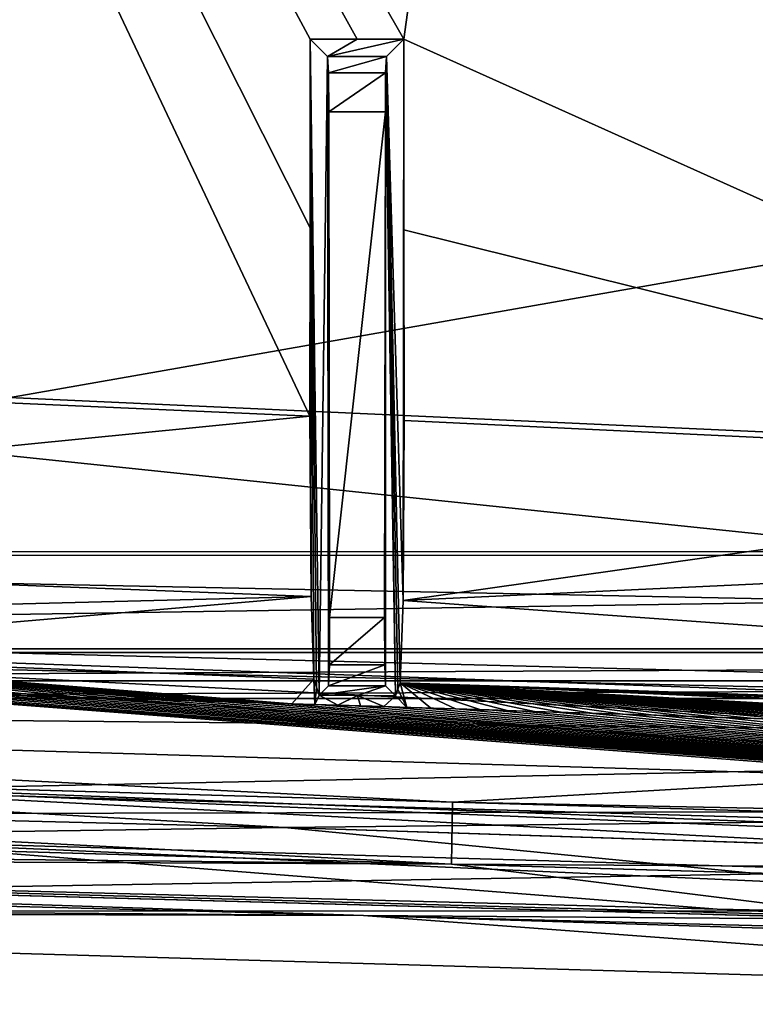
# Model space of a CAD drawing. Extents: x -250 to 250, y -968 to 894.
# Tile 477 of 656: x 156 to 168, y -967 to -951. Entities that reach past the tile are written whole.
import ezdxf

# ---------------------------------------------------------------- set-up
doc = ezdxf.new("R2010")
doc.units = 0
doc.header["$LTSCALE"] = 3.583593
for name, color, linetype in [('4428', 7, 'CONTINUOUS'), ('4445', 7, 'CONTINUOUS'), ('4450', 7, 'CONTINUOUS'), ('4464', 7, 'CONTINUOUS'), ('4469', 7, 'CONTINUOUS'), ('4498', 7, 'CONTINUOUS'), ('4540', 7, 'CONTINUOUS'), ('4578', 7, 'CONTINUOUS'), ('4588', 7, 'CONTINUOUS'), ('4593', 7, 'CONTINUOUS'), ('4622', 7, 'CONTINUOUS'), ('4639', 7, 'CONTINUOUS'), ('4739', 7, 'CONTINUOUS'), ('4746', 7, 'CONTINUOUS'), ('4748', 7, 'CONTINUOUS'), ('4769', 7, 'CONTINUOUS'), ('4798', 7, 'CONTINUOUS'), ('4840', 7, 'CONTINUOUS'), ('4841', 7, 'CONTINUOUS'), ('4852', 7, 'CONTINUOUS'), ('4866', 7, 'CONTINUOUS'), ('4909', 7, 'CONTINUOUS'), ('4949', 7, 'CONTINUOUS'), ('4963', 7, 'CONTINUOUS'), ('4964', 7, 'CONTINUOUS'), ('4967', 7, 'CONTINUOUS'), ('4986', 7, 'CONTINUOUS'), ('4990', 7, 'CONTINUOUS'), ('5020', 7, 'CONTINUOUS'), ('5022', 7, 'CONTINUOUS'), ('5026', 7, 'CONTINUOUS'), ('5031', 7, 'CONTINUOUS'), ('5059', 7, 'CONTINUOUS'), ('5072', 7, 'CONTINUOUS'), ('5101', 7, 'CONTINUOUS'), ('5129', 7, 'CONTINUOUS')]:
    doc.layers.add(name, color=color, linetype=linetype)

msp = doc.modelspace()

# ---------------------------------------------------------------- linework, layer by layer
at = {"layer": '4428', "color": 7, "linetype": 'CONTINUOUS'}
for points in [[(132.547, -964.265, 9.918), (132.547, -964.265, 7.91), (177.324, -965.504, -0.003), (132.547, -964.265, 9.918)], [(167.422, -965.176, 4.477), (132.547, -964.265, 9.918), (177.324, -965.504, -0.003), (167.422, -965.176, 4.477)], [(167.422, -965.176, 4.477), (177.324, -965.504, -0.003), (209.5, -966.394, -10.769), (167.422, -965.176, 4.477)], [(209.5, -966.394, -8.612), (167.422, -965.176, 4.477), (209.5, -966.394, -10.769), (209.5, -966.394, -8.612)]]:
    msp.add_3dface(points, dxfattribs=at)
at = {"layer": '4445', "color": 7, "linetype": 'CONTINUOUS'}
for points in [[(137.074, -906.996, -4.514), (162.355, -951.117, -7.365), (168.559, -906.012, -5.02), (137.074, -906.996, -4.514)], [(162.355, -951.117, -7.365), (177.705, -958.014, -8.161), (168.559, -906.012, -5.02), (162.355, -951.117, -7.365)], [(161.6, -951.117, -7.361), (162.355, -951.117, -7.365), (137.074, -906.996, -4.514), (161.6, -951.117, -7.361)], [(160.841, -954.163, -7.55), (160.845, -951.117, -7.36), (137.074, -906.996, -4.514), (160.841, -954.163, -7.55)], [(160.845, -951.117, -7.36), (161.6, -951.117, -7.361), (137.074, -906.996, -4.514), (160.845, -951.117, -7.36)], [(160.838, -957.208, -7.74), (160.841, -954.163, -7.55), (137.074, -906.996, -4.514), (160.838, -957.208, -7.74)], [(150.327, -956.748, -7.943), (160.838, -957.208, -7.74), (137.074, -906.996, -4.514), (150.327, -956.748, -7.943)], [(162.359, -954.197, -7.552), (177.705, -958.014, -8.161), (162.355, -951.117, -7.365), (162.359, -954.197, -7.552)], [(162.362, -957.278, -7.74), (177.705, -958.014, -8.161), (162.359, -954.197, -7.552), (162.362, -957.278, -7.74)]]:
    msp.add_3dface(points, dxfattribs=at)
at = {"layer": '4450', "color": 7, "linetype": 'CONTINUOUS'}
for points in [[(132.547, -964.265, 7.91), (132.562, -963.165, 7.908), (160.428, -963.856, 3.906), (132.547, -964.265, 7.91)], [(177.324, -965.504, -0.003), (132.547, -964.265, 7.91), (160.428, -963.856, 3.906), (177.324, -965.504, -0.003)], [(187.849, -964.748, -3.03), (177.324, -965.504, -0.003), (160.428, -963.856, 3.906), (187.849, -964.748, -3.03)]]:
    msp.add_3dface(points, dxfattribs=at)
at = {"layer": '4464', "color": 7, "linetype": 'CONTINUOUS'}
for points in [[(153.219, -964.061, 7.257), (187.849, -965.066, -0.937), (153.216, -964.061, 8.17), (153.219, -964.061, 7.257)], [(187.849, -965.066, -0.937), (187.849, -965.066, 0.004), (153.216, -964.061, 8.17), (187.849, -965.066, -0.937)]]:
    msp.add_3dface(points, dxfattribs=at)
at = {"layer": '4469', "color": 7, "linetype": 'CONTINUOUS'}
for points in [[(160.428, -963.856, 3.906), (132.562, -963.165, 7.908), (139.398, -962.665, -4.843), (160.428, -963.856, 3.906)], [(168.296, -963.772, -4.138), (160.428, -963.856, 3.906), (139.398, -962.665, -4.843), (168.296, -963.772, -4.138)], [(187.849, -964.745, -3.072), (160.428, -963.856, 3.906), (168.296, -963.772, -4.138), (187.849, -964.745, -3.072)], [(187.849, -964.745, -3.072), (187.849, -964.748, -3.03), (160.428, -963.856, 3.906), (187.849, -964.745, -3.072)]]:
    msp.add_3dface(points, dxfattribs=at)
at = {"layer": '4498', "color": 7, "linetype": 'CONTINUOUS'}
for points in [[(161.6, -951.117, -7.361), (160.845, -951.117, -7.36), (161.125, -951.398, 8.72), (161.6, -951.117, -7.361)], [(162.355, -951.117, -7.365), (161.6, -951.117, -7.361), (161.125, -951.398, 8.72), (162.355, -951.117, -7.365)], [(162.355, -951.117, -7.365), (161.125, -951.398, 8.72), (162.075, -951.398, 8.72), (162.355, -951.117, -7.365)]]:
    msp.add_3dface(points, dxfattribs=at)
at = {"layer": '4540', "color": 7, "linetype": 'CONTINUOUS'}
for points in [[(156.676, -961.74, 6.653), (154.817, -961.685, 4.956), (154.195, -961.667, 5.065), (156.676, -961.74, 6.653)], [(156.132, -961.724, 6.751), (156.676, -961.74, 6.653), (154.195, -961.667, 5.065), (156.132, -961.724, 6.751)], [(156.676, -961.74, 6.653), (155.451, -961.703, 4.844), (154.817, -961.685, 4.956), (156.676, -961.74, 6.653)], [(157.221, -961.756, 6.553), (156.091, -961.722, 4.73), (155.451, -961.703, 4.844), (157.221, -961.756, 6.553)], [(156.676, -961.74, 6.653), (157.221, -961.756, 6.553), (155.451, -961.703, 4.844), (156.676, -961.74, 6.653)], [(157.765, -961.772, 6.453), (156.613, -961.737, 4.636), (156.091, -961.722, 4.73), (157.765, -961.772, 6.453)], [(157.221, -961.756, 6.553), (157.765, -961.772, 6.453), (156.091, -961.722, 4.73), (157.221, -961.756, 6.553)], [(158.309, -961.788, 6.351), (157.119, -961.752, 4.545), (156.613, -961.737, 4.636), (158.309, -961.788, 6.351)], [(157.765, -961.772, 6.453), (158.309, -961.788, 6.351), (156.613, -961.737, 4.636), (157.765, -961.772, 6.453)], [(158.309, -961.788, 6.351), (157.614, -961.767, 4.455), (157.119, -961.752, 4.545), (158.309, -961.788, 6.351)], [(158.853, -961.805, 6.249), (158.087, -961.781, 4.368), (157.614, -961.767, 4.455), (158.853, -961.805, 6.249)], [(158.309, -961.788, 6.351), (158.853, -961.805, 6.249), (157.614, -961.767, 4.455), (158.309, -961.788, 6.351)], [(159.396, -961.821, 6.145), (158.535, -961.795, 4.286), (158.087, -961.781, 4.368), (159.396, -961.821, 6.145)], [(158.853, -961.805, 6.249), (159.396, -961.821, 6.145), (158.087, -961.781, 4.368), (158.853, -961.805, 6.249)], [(159.396, -961.821, 6.145), (158.965, -961.808, 4.206), (158.535, -961.795, 4.286), (159.396, -961.821, 6.145)], [(159.94, -961.838, 6.04), (159.38, -961.821, 4.128), (158.965, -961.808, 4.206), (159.94, -961.838, 6.04)], [(159.396, -961.821, 6.145), (159.94, -961.838, 6.04), (158.965, -961.808, 4.206), (159.396, -961.821, 6.145)], [(159.94, -961.838, 6.04), (159.779, -961.833, 4.053), (159.38, -961.821, 4.128), (159.94, -961.838, 6.04)], [(160.483, -961.855, 5.934), (160.169, -961.845, 3.979), (159.779, -961.833, 4.053), (160.483, -961.855, 5.934)], [(159.94, -961.838, 6.04), (160.483, -961.855, 5.934), (159.779, -961.833, 4.053), (159.94, -961.838, 6.04)], [(160.483, -961.855, 5.934), (160.547, -961.857, 3.907), (160.169, -961.845, 3.979), (160.483, -961.855, 5.934)], [(160.483, -961.855, 5.934), (161.026, -961.871, 5.827), (160.547, -961.857, 3.907), (160.483, -961.855, 5.934)], [(161.026, -961.871, 5.827), (160.92, -961.868, 3.835), (160.547, -961.857, 3.907), (161.026, -961.871, 5.827)], [(161.568, -961.888, 5.718), (161.29, -961.88, 3.763), (160.92, -961.868, 3.835), (161.568, -961.888, 5.718)], [(161.026, -961.871, 5.827), (161.568, -961.888, 5.718), (160.92, -961.868, 3.835), (161.026, -961.871, 5.827)], [(161.568, -961.888, 5.718), (161.658, -961.891, 3.692), (161.29, -961.88, 3.763), (161.568, -961.888, 5.718)], [(161.568, -961.888, 5.718), (162.111, -961.905, 5.609), (161.658, -961.891, 3.692), (161.568, -961.888, 5.718)], [(162.111, -961.905, 5.609), (162.031, -961.903, 3.618), (161.658, -961.891, 3.692), (162.111, -961.905, 5.609)], [(162.111, -961.905, 5.609), (162.407, -961.915, 3.543), (162.031, -961.903, 3.618), (162.111, -961.905, 5.609)], [(162.111, -961.905, 5.609), (162.653, -961.922, 5.499), (162.407, -961.915, 3.543), (162.111, -961.905, 5.609)], [(162.653, -961.922, 5.499), (162.791, -961.927, 3.466), (162.407, -961.915, 3.543), (162.653, -961.922, 5.499)], [(162.653, -961.922, 5.499), (163.195, -961.939, 5.387), (162.791, -961.927, 3.466), (162.653, -961.922, 5.499)], [(163.195, -961.939, 5.387), (163.19, -961.94, 3.384), (162.791, -961.927, 3.466), (163.195, -961.939, 5.387)], [(163.195, -961.939, 5.387), (163.601, -961.953, 3.3), (163.19, -961.94, 3.384), (163.195, -961.939, 5.387)], [(163.195, -961.939, 5.387), (163.736, -961.957, 5.274), (163.601, -961.953, 3.3), (163.195, -961.939, 5.387)], [(163.736, -961.957, 5.274), (164.028, -961.966, 3.212), (163.601, -961.953, 3.3), (163.736, -961.957, 5.274)], [(163.736, -961.957, 5.274), (164.278, -961.974, 5.161), (164.028, -961.966, 3.212), (163.736, -961.957, 5.274)], [(164.278, -961.974, 5.161), (164.47, -961.98, 3.119), (164.028, -961.966, 3.212), (164.278, -961.974, 5.161)], [(164.278, -961.974, 5.161), (164.819, -961.991, 5.046), (164.47, -961.98, 3.119), (164.278, -961.974, 5.161)], [(164.819, -961.991, 5.046), (164.929, -961.995, 3.021), (164.47, -961.98, 3.119), (164.819, -961.991, 5.046)], [(164.819, -961.991, 5.046), (165.36, -962.008, 4.93), (165.402, -962.01, 2.92), (164.819, -961.991, 5.046)], [(164.819, -961.991, 5.046), (165.402, -962.01, 2.92), (164.929, -961.995, 3.021), (164.819, -961.991, 5.046)], [(165.36, -962.008, 4.93), (165.891, -962.026, 2.814), (165.402, -962.01, 2.92), (165.36, -962.008, 4.93)], [(165.36, -962.008, 4.93), (165.901, -962.026, 4.813), (165.891, -962.026, 2.814), (165.36, -962.008, 4.93)], [(165.901, -962.026, 4.813), (166.397, -962.042, 2.703), (165.891, -962.026, 2.814), (165.901, -962.026, 4.813)], [(165.901, -962.026, 4.813), (166.441, -962.043, 4.694), (166.397, -962.042, 2.703), (165.901, -962.026, 4.813)], [(166.441, -962.043, 4.694), (166.919, -962.059, 2.587), (166.397, -962.042, 2.703), (166.441, -962.043, 4.694)], [(166.441, -962.043, 4.694), (166.982, -962.061, 4.575), (166.919, -962.059, 2.587), (166.441, -962.043, 4.694)], [(166.982, -962.061, 4.575), (167.459, -962.076, 2.466), (166.919, -962.059, 2.587), (166.982, -962.061, 4.575)], [(166.982, -962.061, 4.575), (167.522, -962.078, 4.455), (167.459, -962.076, 2.466), (166.982, -962.061, 4.575)], [(167.522, -962.078, 4.455), (168.018, -962.094, 2.341), (167.459, -962.076, 2.466), (167.522, -962.078, 4.455)], [(167.522, -962.078, 4.455), (168.061, -962.096, 4.333), (168.018, -962.094, 2.341), (167.522, -962.078, 4.455)], [(168.061, -962.096, 4.333), (168.594, -962.113, 2.21), (168.018, -962.094, 2.341), (168.061, -962.096, 4.333)]]:
    msp.add_3dface(points, dxfattribs=at)
at = {"layer": '4578', "color": 7, "linetype": 'CONTINUOUS'}
for points in [[(160.838, -957.208, -7.74), (150.327, -956.748, -7.943), (139.743, -959.306, -7.536), (160.838, -957.208, -7.74)], [(160.838, -957.208, -7.74), (139.743, -959.306, -7.536), (160.856, -960.123, -6.733), (160.838, -957.208, -7.74)], [(139.743, -959.306, -7.536), (139.453, -960.669, -4.738), (160.856, -960.123, -6.733), (139.743, -959.306, -7.536)], [(139.453, -960.669, -4.738), (150.2, -961.037, -4.159), (160.856, -960.123, -6.733), (139.453, -960.669, -4.738)], [(150.2, -961.037, -4.159), (160.904, -961.459, -3.956), (160.856, -960.123, -6.733), (150.2, -961.037, -4.159)]]:
    msp.add_3dface(points, dxfattribs=at)
at = {"layer": '4588', "color": 7, "linetype": 'CONTINUOUS'}
for points in [[(177.705, -958.014, -8.161), (162.362, -957.278, -7.74), (162.344, -960.187, -6.731), (177.705, -958.014, -8.161)], [(193.034, -958.753, -9.341), (177.705, -958.014, -8.161), (162.344, -960.187, -6.731), (193.034, -958.753, -9.341)], [(197.295, -962.695, -7.418), (193.034, -958.753, -9.341), (162.344, -960.187, -6.731), (197.295, -962.695, -7.418)], [(162.296, -961.517, -3.957), (197.295, -962.695, -7.418), (162.344, -960.187, -6.731), (162.296, -961.517, -3.957)], [(209.396, -963.292, -8.57), (210.467, -963.234, -9.004), (162.296, -961.517, -3.957), (209.396, -963.292, -8.57)], [(200.089, -963.095, -6.75), (209.396, -963.292, -8.57), (162.296, -961.517, -3.957), (200.089, -963.095, -6.75)], [(196.704, -963.006, -5.942), (200.089, -963.095, -6.75), (162.296, -961.517, -3.957), (196.704, -963.006, -5.942)], [(179.548, -962.269, -4.48), (196.704, -963.006, -5.942), (162.296, -961.517, -3.957), (179.548, -962.269, -4.48)], [(210.467, -963.234, -9.004), (197.295, -962.695, -7.418), (162.296, -961.517, -3.957), (210.467, -963.234, -9.004)]]:
    msp.add_3dface(points, dxfattribs=at)
at = {"layer": '4593', "color": 7, "linetype": 'CONTINUOUS'}
for points in [[(161.142, -952.293, 9.697), (161.157, -960.46, 10.555), (162.058, -952.293, 9.697), (161.142, -952.293, 9.697)], [(162.058, -952.293, 9.697), (161.157, -960.46, 10.555), (162.043, -960.46, 10.555), (162.058, -952.293, 9.697)]]:
    msp.add_3dface(points, dxfattribs=at)
at = {"layer": '4622', "color": 7, "linetype": 'CONTINUOUS'}
for points in [[(169.302, -905.874, -7.074), (140.003, -956.179, -10.492), (138.575, -931.409, -8.513), (169.302, -905.874, -7.074)], [(171.94, -957.633, -9.913), (140.003, -956.179, -10.492), (169.302, -905.874, -7.074), (171.94, -957.633, -9.913)]]:
    msp.add_3dface(points, dxfattribs=at)
at = {"layer": '4639', "color": 7, "linetype": 'CONTINUOUS'}
for points in [[(161.125, -951.398, 8.72), (161.137, -951.66, 9.378), (162.075, -951.398, 8.72), (161.125, -951.398, 8.72)], [(161.137, -951.66, 9.378), (162.063, -951.66, 9.378), (162.075, -951.398, 8.72), (161.137, -951.66, 9.378)], [(161.137, -951.66, 9.378), (161.142, -952.293, 9.697), (162.063, -951.66, 9.378), (161.137, -951.66, 9.378)], [(161.142, -952.293, 9.697), (162.058, -952.293, 9.697), (162.063, -951.66, 9.378), (161.142, -952.293, 9.697)]]:
    msp.add_3dface(points, dxfattribs=at)
at = {"layer": '4739', "color": 7, "linetype": 'CONTINUOUS'}
for points in [[(162.344, -960.187, -6.731), (162.355, -951.117, -7.365), (162.075, -951.398, 8.72), (162.344, -960.187, -6.731)], [(162.359, -954.197, -7.552), (162.355, -951.117, -7.365), (162.344, -960.187, -6.731), (162.359, -954.197, -7.552)], [(162.063, -951.66, 9.378), (162.224, -961.729, 0.143), (162.075, -951.398, 8.72), (162.063, -951.66, 9.378)], [(162.26, -961.623, -1.907), (162.296, -961.517, -3.957), (162.075, -951.398, 8.72), (162.26, -961.623, -1.907)], [(162.296, -961.517, -3.957), (162.344, -960.187, -6.731), (162.075, -951.398, 8.72), (162.296, -961.517, -3.957)], [(162.224, -961.729, 0.143), (162.26, -961.623, -1.907), (162.075, -951.398, 8.72), (162.224, -961.729, 0.143)], [(162.058, -952.293, 9.697), (162.06, -961.564, 9.578), (162.063, -951.66, 9.378), (162.058, -952.293, 9.697)], [(162.06, -961.564, 9.578), (162.224, -961.729, 0.143), (162.063, -951.66, 9.378), (162.06, -961.564, 9.578)], [(162.047, -961.227, 10.309), (162.058, -952.293, 9.697), (162.043, -960.46, 10.555), (162.047, -961.227, 10.309)], [(162.06, -961.564, 9.578), (162.058, -952.293, 9.697), (162.047, -961.227, 10.309), (162.06, -961.564, 9.578)], [(162.362, -957.278, -7.74), (162.359, -954.197, -7.552), (162.344, -960.187, -6.731), (162.362, -957.278, -7.74)]]:
    msp.add_3dface(points, dxfattribs=at)
at = {"layer": '4746', "color": 7, "linetype": 'CONTINUOUS'}
for points in [[(153.228, -963.261, 8.168), (187.849, -964.265, 0.004), (153.231, -963.261, 7.255), (153.228, -963.261, 8.168)], [(187.849, -964.265, 0.004), (187.849, -964.265, -0.937), (153.231, -963.261, 7.255), (187.849, -964.265, 0.004)]]:
    msp.add_3dface(points, dxfattribs=at)
at = {"layer": '4748', "color": 7, "linetype": 'CONTINUOUS'}
for points in [[(156.613, -961.737, 4.636), (150.2, -961.037, -4.159), (156.091, -961.722, 4.73), (156.613, -961.737, 4.636)], [(157.119, -961.752, 4.545), (150.2, -961.037, -4.159), (156.613, -961.737, 4.636), (157.119, -961.752, 4.545)], [(157.614, -961.767, 4.455), (150.2, -961.037, -4.159), (157.119, -961.752, 4.545), (157.614, -961.767, 4.455)], [(160.904, -961.459, -3.956), (150.2, -961.037, -4.159), (160.547, -961.857, 3.907), (160.904, -961.459, -3.956)], [(160.547, -961.857, 3.907), (150.2, -961.037, -4.159), (160.169, -961.845, 3.979), (160.547, -961.857, 3.907)], [(158.535, -961.795, 4.286), (150.2, -961.037, -4.159), (158.087, -961.781, 4.368), (158.535, -961.795, 4.286)], [(158.965, -961.808, 4.206), (150.2, -961.037, -4.159), (158.535, -961.795, 4.286), (158.965, -961.808, 4.206)], [(158.087, -961.781, 4.368), (150.2, -961.037, -4.159), (157.614, -961.767, 4.455), (158.087, -961.781, 4.368)], [(159.38, -961.821, 4.128), (150.2, -961.037, -4.159), (158.965, -961.808, 4.206), (159.38, -961.821, 4.128)], [(159.779, -961.833, 4.053), (150.2, -961.037, -4.159), (159.38, -961.821, 4.128), (159.779, -961.833, 4.053)], [(160.169, -961.845, 3.979), (150.2, -961.037, -4.159), (159.779, -961.833, 4.053), (160.169, -961.845, 3.979)], [(160.92, -961.868, 3.835), (160.904, -961.459, -3.956), (160.547, -961.857, 3.907), (160.92, -961.868, 3.835)], [(160.946, -961.587, -1.539), (160.904, -961.459, -3.956), (160.92, -961.868, 3.835), (160.946, -961.587, -1.539)], [(160.988, -961.716, 0.879), (160.946, -961.587, -1.539), (160.92, -961.868, 3.835), (160.988, -961.716, 0.879)], [(162.26, -961.623, -1.907), (162.224, -961.729, 0.143), (162.407, -961.915, 3.543), (162.26, -961.623, -1.907)], [(162.296, -961.517, -3.957), (162.26, -961.623, -1.907), (162.407, -961.915, 3.543), (162.296, -961.517, -3.957)], [(179.393, -962.471, -0.489), (162.296, -961.517, -3.957), (178.679, -962.447, -0.294), (179.393, -962.471, -0.489)], [(178.679, -962.447, -0.294), (162.296, -961.517, -3.957), (177.961, -962.423, -0.1), (178.679, -962.447, -0.294)], [(177.961, -962.423, -0.1), (162.296, -961.517, -3.957), (177.243, -962.399, 0.092), (177.961, -962.423, -0.1)], [(177.243, -962.399, 0.092), (162.296, -961.517, -3.957), (176.523, -962.376, 0.282), (177.243, -962.399, 0.092)], [(176.523, -962.376, 0.282), (162.296, -961.517, -3.957), (175.804, -962.352, 0.468), (176.523, -962.376, 0.282)], [(179.548, -962.269, -4.48), (162.296, -961.517, -3.957), (179.393, -962.471, -0.489), (179.548, -962.269, -4.48)], [(175.804, -962.352, 0.468), (162.296, -961.517, -3.957), (175.094, -962.328, 0.65), (175.804, -962.352, 0.468)], [(167.459, -962.076, 2.466), (162.296, -961.517, -3.957), (166.919, -962.059, 2.587), (167.459, -962.076, 2.466)], [(166.919, -962.059, 2.587), (162.296, -961.517, -3.957), (166.397, -962.042, 2.703), (166.919, -962.059, 2.587)], [(166.397, -962.042, 2.703), (162.296, -961.517, -3.957), (165.891, -962.026, 2.814), (166.397, -962.042, 2.703)], [(165.891, -962.026, 2.814), (162.296, -961.517, -3.957), (165.402, -962.01, 2.92), (165.891, -962.026, 2.814)], [(165.402, -962.01, 2.92), (162.296, -961.517, -3.957), (164.929, -961.995, 3.021), (165.402, -962.01, 2.92)], [(164.929, -961.995, 3.021), (162.296, -961.517, -3.957), (164.47, -961.98, 3.119), (164.929, -961.995, 3.021)], [(164.47, -961.98, 3.119), (162.296, -961.517, -3.957), (164.028, -961.966, 3.212), (164.47, -961.98, 3.119)], [(164.028, -961.966, 3.212), (162.296, -961.517, -3.957), (163.601, -961.953, 3.3), (164.028, -961.966, 3.212)], [(163.601, -961.953, 3.3), (162.296, -961.517, -3.957), (163.19, -961.94, 3.384), (163.601, -961.953, 3.3)], [(163.19, -961.94, 3.384), (162.296, -961.517, -3.957), (162.791, -961.927, 3.466), (163.19, -961.94, 3.384)], [(162.791, -961.927, 3.466), (162.296, -961.517, -3.957), (162.407, -961.915, 3.543), (162.791, -961.927, 3.466)], [(168.018, -962.094, 2.341), (162.296, -961.517, -3.957), (167.459, -962.076, 2.466), (168.018, -962.094, 2.341)], [(175.094, -962.328, 0.65), (162.296, -961.517, -3.957), (174.39, -962.305, 0.828), (175.094, -962.328, 0.65)], [(174.39, -962.305, 0.828), (162.296, -961.517, -3.957), (173.697, -962.282, 1.001), (174.39, -962.305, 0.828)], [(173.697, -962.282, 1.001), (162.296, -961.517, -3.957), (173.016, -962.259, 1.168), (173.697, -962.282, 1.001)], [(173.016, -962.259, 1.168), (162.296, -961.517, -3.957), (172.346, -962.237, 1.331), (173.016, -962.259, 1.168)], [(172.346, -962.237, 1.331), (162.296, -961.517, -3.957), (171.688, -962.215, 1.489), (172.346, -962.237, 1.331)], [(171.688, -962.215, 1.489), (162.296, -961.517, -3.957), (171.042, -962.194, 1.642), (171.688, -962.215, 1.489)], [(171.042, -962.194, 1.642), (162.296, -961.517, -3.957), (170.41, -962.173, 1.791), (171.042, -962.194, 1.642)], [(170.41, -962.173, 1.791), (162.296, -961.517, -3.957), (169.79, -962.152, 1.935), (170.41, -962.173, 1.791)], [(169.79, -962.152, 1.935), (162.296, -961.517, -3.957), (169.184, -962.132, 2.075), (169.79, -962.152, 1.935)], [(169.184, -962.132, 2.075), (162.296, -961.517, -3.957), (168.594, -962.113, 2.21), (169.184, -962.132, 2.075)], [(168.594, -962.113, 2.21), (162.296, -961.517, -3.957), (168.018, -962.094, 2.341), (168.594, -962.113, 2.21)], [(161.29, -961.88, 3.763), (160.988, -961.716, 0.879), (160.92, -961.868, 3.835), (161.29, -961.88, 3.763)], [(161.607, -961.722, 0.512), (160.988, -961.716, 0.879), (161.29, -961.88, 3.763), (161.607, -961.722, 0.512)], [(161.658, -961.891, 3.692), (161.607, -961.722, 0.512), (161.29, -961.88, 3.763), (161.658, -961.891, 3.692)], [(162.224, -961.729, 0.143), (161.607, -961.722, 0.512), (162.031, -961.903, 3.618), (162.224, -961.729, 0.143)], [(162.031, -961.903, 3.618), (161.607, -961.722, 0.512), (161.658, -961.891, 3.692), (162.031, -961.903, 3.618)], [(162.407, -961.915, 3.543), (162.224, -961.729, 0.143), (162.031, -961.903, 3.618), (162.407, -961.915, 3.543)]]:
    msp.add_3dface(points, dxfattribs=at)
at = {"layer": '4769', "color": 7, "linetype": 'CONTINUOUS'}
for points in [[(132.547, -964.265, 9.918), (167.422, -965.176, 4.477), (153.219, -964.061, 7.257), (132.547, -964.265, 9.918)], [(153.219, -964.061, 7.257), (187.849, -965.6, -0.937), (187.849, -965.066, -0.937), (153.219, -964.061, 7.257)], [(167.422, -965.176, 4.477), (187.849, -965.6, -0.937), (153.219, -964.061, 7.257), (167.422, -965.176, 4.477)], [(209.5, -966.394, -8.612), (187.849, -965.6, -0.937), (167.422, -965.176, 4.477), (209.5, -966.394, -8.612)]]:
    msp.add_3dface(points, dxfattribs=at)
at = {"layer": '4798', "color": 7, "linetype": 'CONTINUOUS'}
for points in [[(161.14, -961.564, 9.578), (160.988, -961.716, 0.879), (162.06, -961.564, 9.578), (161.14, -961.564, 9.578)], [(160.988, -961.716, 0.879), (161.607, -961.722, 0.512), (162.06, -961.564, 9.578), (160.988, -961.716, 0.879)], [(161.607, -961.722, 0.512), (162.224, -961.729, 0.143), (162.06, -961.564, 9.578), (161.607, -961.722, 0.512)]]:
    msp.add_3dface(points, dxfattribs=at)
at = {"layer": '4840', "color": 7, "linetype": 'CONTINUOUS'}
for points in [[(153.216, -964.061, 8.17), (187.849, -965.066, 0.004), (153.228, -963.261, 8.168), (153.216, -964.061, 8.17)], [(187.849, -965.066, 0.004), (187.849, -964.265, 0.004), (153.228, -963.261, 8.168), (187.849, -965.066, 0.004)]]:
    msp.add_3dface(points, dxfattribs=at)
at = {"layer": '4841', "color": 7, "linetype": 'CONTINUOUS'}
for points in [[(187.849, -964.265, -0.937), (153.407, -961.645, 7.225), (153.231, -963.261, 7.255), (187.849, -964.265, -0.937)], [(153.407, -961.645, 7.225), (187.849, -964.265, -0.937), (153.952, -961.661, 7.133), (153.407, -961.645, 7.225)], [(153.952, -961.661, 7.133), (187.849, -964.265, -0.937), (154.497, -961.676, 7.039), (153.952, -961.661, 7.133)], [(154.497, -961.676, 7.039), (187.849, -964.265, -0.937), (155.042, -961.692, 6.944), (154.497, -961.676, 7.039)], [(155.042, -961.692, 6.944), (187.849, -964.265, -0.937), (155.587, -961.708, 6.848), (155.042, -961.692, 6.944)], [(155.587, -961.708, 6.848), (187.849, -964.265, -0.937), (156.132, -961.724, 6.751), (155.587, -961.708, 6.848)], [(156.132, -961.724, 6.751), (187.849, -964.265, -0.937), (156.676, -961.74, 6.653), (156.132, -961.724, 6.751)], [(156.676, -961.74, 6.653), (187.849, -964.265, -0.937), (157.221, -961.756, 6.553), (156.676, -961.74, 6.653)], [(157.221, -961.756, 6.553), (187.849, -964.265, -0.937), (157.765, -961.772, 6.453), (157.221, -961.756, 6.553)], [(157.765, -961.772, 6.453), (187.849, -964.265, -0.937), (158.309, -961.788, 6.351), (157.765, -961.772, 6.453)], [(158.309, -961.788, 6.351), (187.849, -964.265, -0.937), (158.853, -961.805, 6.249), (158.309, -961.788, 6.351)], [(158.853, -961.805, 6.249), (187.849, -964.265, -0.937), (159.396, -961.821, 6.145), (158.853, -961.805, 6.249)], [(159.396, -961.821, 6.145), (187.849, -964.265, -0.937), (159.94, -961.838, 6.04), (159.396, -961.821, 6.145)], [(159.94, -961.838, 6.04), (187.849, -964.265, -0.937), (160.483, -961.855, 5.934), (159.94, -961.838, 6.04)], [(160.483, -961.855, 5.934), (187.849, -964.265, -0.937), (161.026, -961.871, 5.827), (160.483, -961.855, 5.934)], [(161.026, -961.871, 5.827), (187.849, -964.265, -0.937), (161.568, -961.888, 5.718), (161.026, -961.871, 5.827)], [(161.568, -961.888, 5.718), (187.849, -964.265, -0.937), (162.111, -961.905, 5.609), (161.568, -961.888, 5.718)], [(162.111, -961.905, 5.609), (187.849, -964.265, -0.937), (162.653, -961.922, 5.499), (162.111, -961.905, 5.609)], [(162.653, -961.922, 5.499), (187.849, -964.265, -0.937), (163.195, -961.939, 5.387), (162.653, -961.922, 5.499)], [(163.195, -961.939, 5.387), (187.849, -964.265, -0.937), (163.736, -961.957, 5.274), (163.195, -961.939, 5.387)], [(163.736, -961.957, 5.274), (187.849, -964.265, -0.937), (164.278, -961.974, 5.161), (163.736, -961.957, 5.274)], [(164.278, -961.974, 5.161), (187.849, -964.265, -0.937), (164.819, -961.991, 5.046), (164.278, -961.974, 5.161)], [(164.819, -961.991, 5.046), (187.849, -964.265, -0.937), (165.36, -962.008, 4.93), (164.819, -961.991, 5.046)], [(165.36, -962.008, 4.93), (187.849, -964.265, -0.937), (165.901, -962.026, 4.813), (165.36, -962.008, 4.93)], [(165.901, -962.026, 4.813), (187.849, -964.265, -0.937), (166.441, -962.043, 4.694), (165.901, -962.026, 4.813)], [(166.441, -962.043, 4.694), (187.849, -964.265, -0.937), (166.982, -962.061, 4.575), (166.441, -962.043, 4.694)], [(166.982, -962.061, 4.575), (187.849, -964.265, -0.937), (167.522, -962.078, 4.455), (166.982, -962.061, 4.575)], [(167.522, -962.078, 4.455), (187.849, -964.265, -0.937), (168.061, -962.096, 4.333), (167.522, -962.078, 4.455)]]:
    msp.add_3dface(points, dxfattribs=at)
at = {"layer": '4852', "color": 7, "linetype": 'CONTINUOUS'}
for points in [[(160.845, -951.117, -7.36), (160.841, -954.163, -7.55), (160.856, -960.123, -6.733), (160.845, -951.117, -7.36)], [(160.845, -951.117, -7.36), (160.988, -961.716, 0.879), (161.125, -951.398, 8.72), (160.845, -951.117, -7.36)], [(160.845, -951.117, -7.36), (160.946, -961.587, -1.539), (160.988, -961.716, 0.879), (160.845, -951.117, -7.36)], [(160.845, -951.117, -7.36), (160.904, -961.459, -3.956), (160.946, -961.587, -1.539), (160.845, -951.117, -7.36)], [(160.904, -961.459, -3.956), (160.845, -951.117, -7.36), (160.856, -960.123, -6.733), (160.904, -961.459, -3.956)], [(160.988, -961.716, 0.879), (161.14, -961.564, 9.578), (161.125, -951.398, 8.72), (160.988, -961.716, 0.879)], [(161.125, -951.398, 8.72), (161.14, -961.564, 9.578), (161.137, -951.66, 9.378), (161.125, -951.398, 8.72)], [(161.137, -951.66, 9.378), (161.14, -961.564, 9.578), (161.142, -952.293, 9.697), (161.137, -951.66, 9.378)], [(161.142, -952.293, 9.697), (161.14, -961.564, 9.578), (161.153, -961.227, 10.309), (161.142, -952.293, 9.697)], [(161.157, -960.46, 10.555), (161.142, -952.293, 9.697), (161.153, -961.227, 10.309), (161.157, -960.46, 10.555)], [(160.841, -954.163, -7.55), (160.838, -957.208, -7.74), (160.856, -960.123, -6.733), (160.841, -954.163, -7.55)]]:
    msp.add_3dface(points, dxfattribs=at)
at = {"layer": '4866', "color": 7, "linetype": 'CONTINUOUS'}
for points in [[(140.003, -956.179, -10.492), (196.46, -962.073, -10.885), (139.762, -960.618, -9.048), (140.003, -956.179, -10.492)], [(171.94, -957.633, -9.913), (196.46, -962.073, -10.885), (140.003, -956.179, -10.492), (171.94, -957.633, -9.913)], [(197.185, -965.024, -6.111), (139.398, -962.665, -4.843), (139.762, -960.618, -9.048), (197.185, -965.024, -6.111)], [(211.277, -964.205, -11.499), (205.209, -964.894, -9.068), (139.762, -960.618, -9.048), (211.277, -964.205, -11.499)], [(211.277, -964.205, -11.499), (139.762, -960.618, -9.048), (206.59, -963.001, -11.824), (211.277, -964.205, -11.499)], [(139.762, -960.618, -9.048), (196.46, -962.073, -10.885), (206.59, -963.001, -11.824), (139.762, -960.618, -9.048)], [(205.209, -964.894, -9.068), (197.185, -965.024, -6.111), (139.762, -960.618, -9.048), (205.209, -964.894, -9.068)], [(197.185, -965.024, -6.111), (168.296, -963.772, -4.138), (139.398, -962.665, -4.843), (197.185, -965.024, -6.111)]]:
    msp.add_3dface(points, dxfattribs=at)
at = {"layer": '4909', "color": 7, "linetype": 'CONTINUOUS'}
for points in [[(161.157, -960.46, 10.555), (161.153, -961.227, 10.309), (162.043, -960.46, 10.555), (161.157, -960.46, 10.555)], [(161.153, -961.227, 10.309), (162.047, -961.227, 10.309), (162.043, -960.46, 10.555), (161.153, -961.227, 10.309)], [(161.14, -961.564, 9.578), (162.06, -961.564, 9.578), (162.047, -961.227, 10.309), (161.14, -961.564, 9.578)], [(161.153, -961.227, 10.309), (161.14, -961.564, 9.578), (162.047, -961.227, 10.309), (161.153, -961.227, 10.309)]]:
    msp.add_3dface(points, dxfattribs=at)
at = {"layer": '4949', "color": 7, "linetype": 'CONTINUOUS'}
for points in [[(117.842, -962.134, 10.834), (163.148, -963.449, 5.397), (117.842, -962.134, 11.835), (117.842, -962.134, 10.834)], [(117.842, -962.134, 11.835), (163.148, -963.449, 5.397), (163.142, -963.449, 6.419), (117.842, -962.134, 11.835)], [(206.895, -964.718, -7.578), (206.895, -964.718, -6.504), (163.142, -963.449, 6.419), (206.895, -964.718, -7.578)], [(163.148, -963.449, 5.397), (206.895, -964.718, -7.578), (163.142, -963.449, 6.419), (163.148, -963.449, 5.397)]]:
    msp.add_3dface(points, dxfattribs=at)
at = {"layer": '4963', "color": 7, "linetype": 'CONTINUOUS'}
for points in [[(117.813, -963.134, 10.835), (163.132, -964.449, 5.4), (124.717, -964.037, 10.506), (117.813, -963.134, 10.835)], [(163.132, -964.449, 5.4), (132.465, -964.31, 9.925), (124.717, -964.037, 10.506), (163.132, -964.449, 5.4)], [(163.132, -964.449, 5.4), (170.313, -965.343, 3.814), (132.465, -964.31, 9.925), (163.132, -964.449, 5.4)], [(163.132, -964.449, 5.4), (206.895, -965.718, -7.578), (170.313, -965.343, 3.814), (163.132, -964.449, 5.4)]]:
    msp.add_3dface(points, dxfattribs=at)
at = {"layer": '4964', "color": 7, "linetype": 'CONTINUOUS'}
for points in [[(132.5, -959.454, 19.643), (218.3, -959.454, 19.642), (132.5, -960.776, 14.806), (132.5, -959.454, 19.643)], [(218.3, -959.454, 19.642), (218.3, -962.719, 5.688), (132.5, -960.776, 14.806), (218.3, -959.454, 19.642)], [(132.5, -960.776, 14.806), (218.3, -962.719, 5.688), (132.5, -961.905, 9.922), (132.5, -960.776, 14.806)], [(132.5, -961.905, 9.922), (218.3, -962.719, 5.688), (170.297, -963.032, 3.817), (132.5, -961.905, 9.922)]]:
    msp.add_3dface(points, dxfattribs=at)
at = {"layer": '4967', "color": 7, "linetype": 'CONTINUOUS'}
for points in [[(130.545, -904.634, -1.202), (208.33, -904.634, -1.202), (130.545, -960.969, 4.719), (130.545, -904.634, -1.202)], [(208.33, -904.634, -1.202), (208.33, -960.969, 4.719), (130.545, -960.969, 4.719), (208.33, -904.634, -1.202)]]:
    msp.add_3dface(points, dxfattribs=at)
at = {"layer": '4986', "color": 7, "linetype": 'CONTINUOUS'}
for points in [[(170.331, -965.344, 1.754), (132.465, -964.31, 7.917), (170.313, -965.343, 3.814), (170.331, -965.344, 1.754)], [(170.313, -965.343, 3.814), (132.465, -964.31, 7.917), (132.465, -964.31, 9.925), (170.313, -965.343, 3.814)]]:
    msp.add_3dface(points, dxfattribs=at)
at = {"layer": '4990', "color": 7, "linetype": 'CONTINUOUS'}
for points in [[(132.181, -949.077, 21.568), (132.5, -961.03, 22.824), (200.611, -949.077, 21.568), (132.181, -949.077, 21.568)], [(132.5, -961.03, 22.824), (225.657, -961.03, 22.824), (200.611, -949.077, 21.568), (132.5, -961.03, 22.824)]]:
    msp.add_3dface(points, dxfattribs=at)
at = {"layer": '5020', "color": 7, "linetype": 'CONTINUOUS'}
for points in [[(130.545, -960.969, 4.719), (208.33, -960.969, 4.719), (130.55, -959.402, 19.637), (130.545, -960.969, 4.719)], [(208.33, -960.969, 4.719), (208.33, -959.402, 19.637), (130.55, -959.402, 19.637), (208.33, -960.969, 4.719)]]:
    msp.add_3dface(points, dxfattribs=at)
at = {"layer": '5022', "color": 7, "linetype": 'CONTINUOUS'}
for points in [[(132.437, -964.516, 7.919), (132.465, -964.31, 7.917), (161.702, -965.277, 3.651), (132.437, -964.516, 7.919)], [(161.702, -965.277, 3.651), (132.465, -964.31, 7.917), (170.331, -965.344, 1.754), (161.702, -965.277, 3.651)], [(206.895, -966.444, -9.726), (161.702, -965.277, 3.651), (170.331, -965.344, 1.754), (206.895, -966.444, -9.726)], [(206.895, -966.444, -9.726), (206.895, -966.713, -9.726), (161.702, -965.277, 3.651), (206.895, -966.444, -9.726)]]:
    msp.add_3dface(points, dxfattribs=at)
at = {"layer": '5026', "color": 7, "linetype": 'CONTINUOUS'}
for points in [[(117.813, -963.134, 10.835), (163.127, -964.449, 6.422), (163.132, -964.449, 5.4), (117.813, -963.134, 10.835)], [(117.813, -963.134, 11.836), (163.127, -964.449, 6.422), (117.813, -963.134, 10.835), (117.813, -963.134, 11.836)], [(163.127, -964.449, 6.422), (206.895, -965.718, -6.504), (163.132, -964.449, 5.4), (163.127, -964.449, 6.422)], [(206.895, -965.718, -6.504), (206.895, -965.718, -7.578), (163.132, -964.449, 5.4), (206.895, -965.718, -6.504)]]:
    msp.add_3dface(points, dxfattribs=at)
at = {"layer": '5031', "color": 7, "linetype": 'CONTINUOUS'}
for points in [[(225.657, -961.03, 22.824), (132.5, -961.03, 22.824), (132.5, -961.488, 22.713), (225.657, -961.03, 22.824)], [(225.657, -961.03, 22.824), (132.5, -961.488, 22.713), (225.657, -961.488, 22.713), (225.657, -961.03, 22.824)], [(132.5, -961.772, 22.336), (225.657, -961.772, 22.336), (225.657, -961.488, 22.713), (132.5, -961.772, 22.336)], [(132.5, -961.488, 22.713), (132.5, -961.772, 22.336), (225.657, -961.488, 22.713), (132.5, -961.488, 22.713)]]:
    msp.add_3dface(points, dxfattribs=at)
at = {"layer": '5059', "color": 7, "linetype": 'CONTINUOUS'}
for points in [[(225.657, -961.772, 22.336), (132.5, -963.672, 15.59), (235.96, -963.475, 16.359), (225.657, -961.772, 22.336)], [(132.5, -961.772, 22.336), (132.5, -963.672, 15.59), (225.657, -961.772, 22.336), (132.5, -961.772, 22.336)], [(132.5, -963.672, 15.59), (132.5, -965.203, 8.751), (235.96, -963.475, 16.359), (132.5, -963.672, 15.59)], [(235.96, -963.475, 16.359), (132.5, -965.203, 8.751), (239.267, -965.221, 8.662), (235.96, -963.475, 16.359)], [(132.5, -965.203, 8.751), (178.88, -966.554, 0.393), (239.267, -965.221, 8.662), (132.5, -965.203, 8.751)]]:
    msp.add_3dface(points, dxfattribs=at)
at = {"layer": '5072', "color": 7, "linetype": 'CONTINUOUS'}
for points in [[(117.813, -963.134, 11.836), (117.842, -962.134, 11.835), (163.127, -964.449, 6.422), (117.813, -963.134, 11.836)], [(163.127, -964.449, 6.422), (117.842, -962.134, 11.835), (163.142, -963.449, 6.419), (163.127, -964.449, 6.422)], [(206.895, -964.718, -6.504), (163.127, -964.449, 6.422), (163.142, -963.449, 6.419), (206.895, -964.718, -6.504)], [(206.895, -965.718, -6.504), (163.127, -964.449, 6.422), (206.895, -964.718, -6.504), (206.895, -965.718, -6.504)]]:
    msp.add_3dface(points, dxfattribs=at)
at = {"layer": '5101', "color": 7, "linetype": 'CONTINUOUS'}
for points in [[(117.842, -962.134, 10.834), (132.5, -961.905, 9.922), (163.148, -963.449, 5.397), (117.842, -962.134, 10.834)], [(132.5, -961.905, 9.922), (170.297, -963.032, 3.817), (163.148, -963.449, 5.397), (132.5, -961.905, 9.922)], [(170.297, -963.032, 3.817), (206.895, -964.318, -7.578), (163.148, -963.449, 5.397), (170.297, -963.032, 3.817)], [(163.148, -963.449, 5.397), (206.895, -964.318, -7.578), (206.895, -964.718, -7.578), (163.148, -963.449, 5.397)]]:
    msp.add_3dface(points, dxfattribs=at)
at = {"layer": '5129', "color": 7, "linetype": 'CONTINUOUS'}
for points in [[(132.437, -964.516, 7.919), (161.702, -965.277, 3.651), (132.465, -965.056, 8.174), (132.437, -964.516, 7.919)], [(161.702, -965.277, 3.651), (132.5, -965.203, 8.751), (132.465, -965.056, 8.174), (161.702, -965.277, 3.651)], [(178.88, -966.554, 0.393), (132.5, -965.203, 8.751), (161.702, -965.277, 3.651), (178.88, -966.554, 0.393)], [(206.895, -966.713, -9.726), (178.88, -966.554, 0.393), (161.702, -965.277, 3.651), (206.895, -966.713, -9.726)]]:
    msp.add_3dface(points, dxfattribs=at)

doc.saveas('drawing.dxf')
